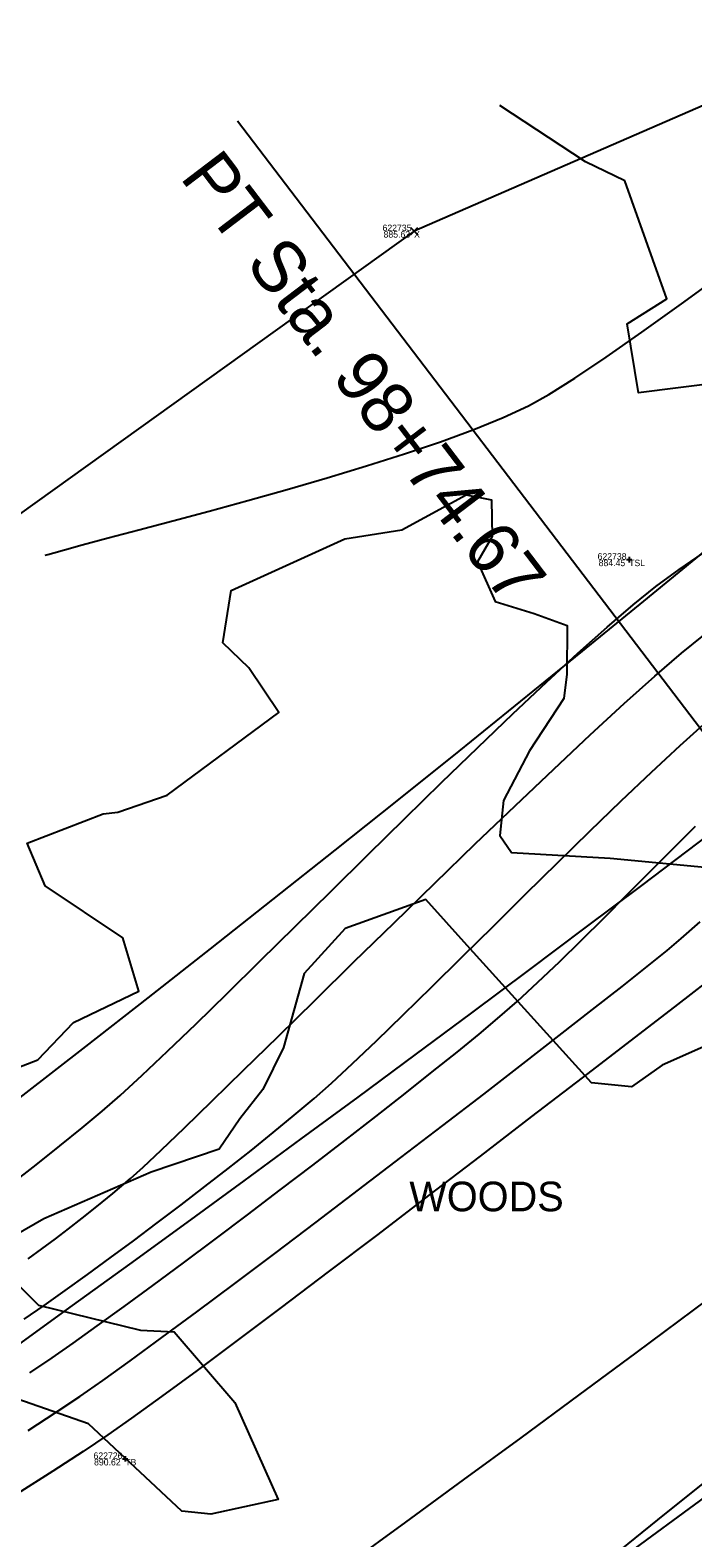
# Model space of a CAD drawing. Extents: x 1957117 to 1971063, y 701601 to 715861.
# Drawn here: x 1967203 to 1967238.7, y 709859.9 to 709941.2 of the extents above; entities that cross this region are included whole.
import ezdxf

# ---------------------------------------------------------------- set-up
doc = ezdxf.new("R2010")
doc.units = 0
for name, color, linetype in [('AP_X_Lights', 7, 'Continuous'), ('DT_X_Contour_Major', 7, 'Continuous'), ('DT_X_Contour_Minor', 7, 'Continuous'), ('DT_X_TIN_Hull', 7, 'Continuous'), ('GE_X_CL_20', 7, 'Continuous'), ('PV_P_Drive', 7, 'Continuous'), ('PV_P_Shoulder', 7, 'Continuous'), ('RS_Raster1', 7, 'Continuous'), ('RW_X_Esmt_RR', 7, 'Continuous'), ('RW_X_Fee_RW', 7, 'Continuous'), ('SC_Scratch1', 7, 'Continuous'), ('SC_Shading5', 7, 'Continuous'), ('VG_X_Text', 7, 'Continuous'), ('VG_X_Tree_Line_Rt', 7, 'Continuous')]:
    doc.layers.add(name, color=color, linetype=linetype)

msp = doc.modelspace()

# ---------------------------------------------------------------- linework, layer by layer
at = {"layer": 'AP_X_Lights'}
for p, q in [((1967223.529, 709930.177), (1967223.917, 709930.567)), ((1967223.529, 709930.567), (1967223.917, 709930.177))]:
    msp.add_line(p, q, dxfattribs=at)
at = {"layer": 'DT_X_Contour_Major'}
for points in [[(1967203.849, 709912.888), (1967203.989, 709912.93), (1967204.31, 709913.025), (1967204.89, 709913.188), (1967205.83, 709913.445), (1967207.246, 709913.823), (1967208.89, 709914.258), (1967210.718, 709914.745), (1967212.689, 709915.275), (1967214.76, 709915.843), (1967216.89, 709916.442), (1967219.036, 709917.065), (1967221.156, 709917.706), (1967223.208, 709918.359), (1967225.15, 709919.015), (1967226.939, 709919.67), (1967228.532, 709920.315), (1967229.889, 709920.945), (1967230.979, 709921.558), (1967232.385, 709922.446), (1967234.071, 709923.578), (1967236, 709924.923), (1967238.135, 709926.451), (1967240.438, 709928.13)], [(1967203.849, 709912.888), (1967203.989, 709912.93), (1967204.31, 709913.025), (1967204.89, 709913.188), (1967205.83, 709913.445), (1967207.246, 709913.823), (1967208.89, 709914.258), (1967210.718, 709914.745), (1967212.689, 709915.275), (1967214.76, 709915.843), (1967216.89, 709916.442), (1967219.036, 709917.065), (1967221.156, 709917.706), (1967223.208, 709918.359), (1967225.15, 709919.015), (1967226.939, 709919.67), (1967228.532, 709920.315), (1967229.889, 709920.945), (1967230.979, 709921.558), (1967232.385, 709922.446), (1967234.071, 709923.578), (1967236, 709924.923), (1967238.135, 709926.451), (1967240.438, 709928.13)], [(1967202.002, 709878.964), (1967203.358, 709880.023), (1967204.64, 709881.041), (1967205.831, 709882.006), (1967206.916, 709882.907), (1967207.886, 709883.757), (1967209.069, 709884.847), (1967210.44, 709886.146), (1967211.974, 709887.626), (1967213.647, 709889.259), (1967215.434, 709891.014), (1967217.309, 709892.865), (1967219.25, 709894.781), (1967221.229, 709896.733), (1967223.224, 709898.694), (1967225.209, 709900.634), (1967227.159, 709902.524), (1967229.05, 709904.335), (1967230.857, 709906.039), (1967232.555, 709907.606), (1967234.12, 709909.009), (1967235.526, 709910.217), (1967236.749, 709911.202), (1967238.001, 709912.118), (1967239.599, 709913.214)], [(1967202.002, 709878.964), (1967203.358, 709880.023), (1967204.64, 709881.041), (1967205.831, 709882.006), (1967206.916, 709882.907), (1967207.886, 709883.757), (1967209.069, 709884.847), (1967210.44, 709886.146), (1967211.974, 709887.626), (1967213.647, 709889.259), (1967215.434, 709891.014), (1967217.309, 709892.865), (1967219.25, 709894.781), (1967221.229, 709896.733), (1967223.224, 709898.694), (1967225.209, 709900.634), (1967227.159, 709902.524), (1967229.05, 709904.335), (1967230.857, 709906.039), (1967232.555, 709907.606), (1967234.12, 709909.009), (1967235.526, 709910.217), (1967236.749, 709911.202), (1967238.001, 709912.118), (1967239.599, 709913.214)], [(1967240.233, 709890.468), (1967237.913, 709888.673), (1967235.415, 709886.743), (1967232.782, 709884.714), (1967230.058, 709882.618), (1967227.284, 709880.489), (1967224.505, 709878.362), (1967221.763, 709876.27), (1967219.101, 709874.247), (1967216.563, 709872.327), (1967214.191, 709870.543), (1967212.027, 709868.93), (1967210.117, 709867.521), (1967208.501, 709866.351), (1967207.224, 709865.452), (1967205.899, 709864.563), (1967204.257, 709863.494), (1967202.34, 709862.269)], [(1967240.233, 709890.468), (1967237.913, 709888.673), (1967235.415, 709886.743), (1967232.782, 709884.714), (1967230.058, 709882.618), (1967227.284, 709880.489), (1967224.505, 709878.362), (1967221.763, 709876.27), (1967219.101, 709874.247), (1967216.563, 709872.327), (1967214.191, 709870.543), (1967212.027, 709868.93), (1967210.117, 709867.521), (1967208.501, 709866.351), (1967207.224, 709865.452), (1967205.899, 709864.563), (1967204.257, 709863.494), (1967202.34, 709862.269)], [(1967234.409, 709858.889), (1967236.861, 709860.869), (1967239.397, 709862.911)], [(1967234.409, 709858.889), (1967236.861, 709860.869), (1967239.397, 709862.911)]]:
    msp.add_lwpolyline(points, dxfattribs=at)
at = {"layer": 'DT_X_Contour_Minor'}
for points in [[(1967202.92, 709874.958), (1967203.673, 709875.495), (1967204.394, 709876.021), (1967205.108, 709876.561), (1967205.843, 709877.134), (1967206.625, 709877.765), (1967207.483, 709878.474), (1967208.442, 709879.284), (1967209.117, 709879.889), (1967210.098, 709880.813), (1967211.35, 709882.017), (1967212.84, 709883.466), (1967214.533, 709885.122), (1967216.394, 709886.947), (1967218.389, 709888.905), (1967220.484, 709890.959), (1967222.645, 709893.071), (1967224.836, 709895.204), (1967227.023, 709897.322), (1967229.172, 709899.386), (1967231.248, 709901.361), (1967233.218, 709903.209), (1967235.046, 709904.892), (1967236.698, 709906.374), (1967238.14, 709907.618), (1967239.337, 709908.585)], [(1967202.92, 709874.958), (1967203.673, 709875.495), (1967204.394, 709876.021), (1967205.108, 709876.561), (1967205.843, 709877.134), (1967206.625, 709877.765), (1967207.483, 709878.474), (1967208.442, 709879.284), (1967209.117, 709879.889), (1967210.098, 709880.813), (1967211.35, 709882.017), (1967212.84, 709883.466), (1967214.533, 709885.122), (1967216.394, 709886.947), (1967218.389, 709888.905), (1967220.484, 709890.959), (1967222.645, 709893.071), (1967224.836, 709895.204), (1967227.023, 709897.322), (1967229.172, 709899.386), (1967231.248, 709901.361), (1967233.218, 709903.209), (1967235.046, 709904.892), (1967236.698, 709906.374), (1967238.14, 709907.618), (1967239.337, 709908.585)], [(1967202.71, 709871.69), (1967203.786, 709872.438), (1967204.926, 709873.243), (1967206.118, 709874.099), (1967207.35, 709874.997), (1967208.61, 709875.929), (1967209.888, 709876.886), (1967211.17, 709877.859), (1967212.447, 709878.842), (1967213.706, 709879.825), (1967214.936, 709880.8), (1967216.125, 709881.759), (1967217.261, 709882.693), (1967218.334, 709883.595), (1967219.278, 709884.429), (1967220.409, 709885.478), (1967221.702, 709886.712), (1967223.132, 709888.101), (1967224.674, 709889.615), (1967226.304, 709891.224), (1967227.995, 709892.898), (1967229.724, 709894.608), (1967231.466, 709896.323), (1967233.196, 709898.014), (1967234.889, 709899.65), (1967236.519, 709901.202), (1967238.063, 709902.64), (1967239.495, 709903.933)], [(1967202.71, 709871.69), (1967203.786, 709872.438), (1967204.926, 709873.243), (1967206.118, 709874.099), (1967207.35, 709874.997), (1967208.61, 709875.929), (1967209.888, 709876.886), (1967211.17, 709877.859), (1967212.447, 709878.842), (1967213.706, 709879.825), (1967214.936, 709880.8), (1967216.125, 709881.759), (1967217.261, 709882.693), (1967218.334, 709883.595), (1967219.278, 709884.429), (1967220.409, 709885.478), (1967221.702, 709886.712), (1967223.132, 709888.101), (1967224.674, 709889.615), (1967226.304, 709891.224), (1967227.995, 709892.898), (1967229.724, 709894.608), (1967231.466, 709896.323), (1967233.196, 709898.014), (1967234.889, 709899.65), (1967236.519, 709901.202), (1967238.063, 709902.64), (1967239.495, 709903.933)], [(1967203.023, 709868.808), (1967204.214, 709869.611), (1967205.353, 709870.405), (1967206.655, 709871.333), (1967208.096, 709872.376), (1967209.651, 709873.516), (1967211.295, 709874.733), (1967213.004, 709876.01), (1967214.752, 709877.327), (1967216.516, 709878.666), (1967218.271, 709880.008), (1967219.992, 709881.334), (1967221.655, 709882.625), (1967223.234, 709883.863), (1967224.705, 709885.028), (1967226.044, 709886.103), (1967227.226, 709887.068), (1967228.226, 709887.905), (1967229.285, 709888.835), (1967230.398, 709889.861), (1967231.554, 709890.966), (1967232.745, 709892.132), (1967233.962, 709893.343), (1967235.195, 709894.58), (1967236.434, 709895.826), (1967237.671, 709897.064), (1967238.895, 709898.277)], [(1967203.023, 709868.808), (1967204.214, 709869.611), (1967205.353, 709870.405), (1967206.655, 709871.333), (1967208.096, 709872.376), (1967209.651, 709873.516), (1967211.295, 709874.733), (1967213.004, 709876.01), (1967214.752, 709877.327), (1967216.516, 709878.666), (1967218.271, 709880.008), (1967219.992, 709881.334), (1967221.655, 709882.625), (1967223.234, 709883.863), (1967224.705, 709885.028), (1967226.044, 709886.103), (1967227.226, 709887.068), (1967228.226, 709887.905), (1967229.285, 709888.835), (1967230.398, 709889.861), (1967231.554, 709890.966), (1967232.745, 709892.132), (1967233.962, 709893.343), (1967235.195, 709894.58), (1967236.434, 709895.826), (1967237.671, 709897.064), (1967238.895, 709898.277)], [(1967202.937, 709865.691), (1967204.445, 709866.674), (1967205.719, 709867.532), (1967206.943, 709868.389), (1967208.424, 709869.454), (1967210.128, 709870.699), (1967212.018, 709872.097), (1967214.058, 709873.62), (1967216.214, 709875.24), (1967218.45, 709876.93), (1967220.729, 709878.662), (1967223.017, 709880.409), (1967225.278, 709882.142), (1967227.476, 709883.835), (1967229.576, 709885.459), (1967231.542, 709886.987), (1967233.339, 709888.391), (1967234.93, 709889.643), (1967236.28, 709890.717), (1967237.355, 709891.584), (1967238.117, 709892.216), (1967239.143, 709893.121)], [(1967202.937, 709865.691), (1967204.445, 709866.674), (1967205.719, 709867.532), (1967206.943, 709868.389), (1967208.424, 709869.454), (1967210.128, 709870.699), (1967212.018, 709872.097), (1967214.058, 709873.62), (1967216.214, 709875.24), (1967218.45, 709876.93), (1967220.729, 709878.662), (1967223.017, 709880.409), (1967225.278, 709882.142), (1967227.476, 709883.835), (1967229.576, 709885.459), (1967231.542, 709886.987), (1967233.339, 709888.391), (1967234.93, 709889.643), (1967236.28, 709890.717), (1967237.355, 709891.584), (1967238.117, 709892.216), (1967239.143, 709893.121)]]:
    msp.add_lwpolyline(points, dxfattribs=at)
at = {"layer": 'DT_X_TIN_Hull'}
msp.add_lwpolyline([(1967688.906, 710284.998), (1967647.617, 710253.044), (1967607.919, 710223.099), (1967570.228, 710194.293), (1967527.893, 710161.827), (1967491.876, 710134.206), (1967449.066, 710102.054), (1967412.857, 710070.357), (1967370.75, 710042.333), (1967334.387, 710011.02), (1967312.624, 709980.756), (1967272.639, 709951.676), (1967223.723, 709930.372), (1967144.933, 709873.844), (1967071.604, 709830.09)], dxfattribs=at)
at = {"layer": 'GE_X_CL_20'}
msp.add_line((1967253.575, 709884.573), (1967214.213, 709936.299), dxfattribs=at)
msp.add_arc((1966097.625, 711403.626), 1909.859, 292.487031, 307.269944, dxfattribs=at)
at = {"layer": 'PV_P_Drive'}
for p, q in [((1967235.167, 709912.654), (1967235.459, 709912.654)), ((1967235.313, 709912.8), (1967235.313, 709912.508)), ((1967235.313, 709912.654), (1967235.313, 709912.654)), ((1967208.16, 709864.305), (1967208.16, 709864.013)), ((1967208.014, 709864.159), (1967208.306, 709864.159)), ((1967208.16, 709864.159), (1967208.16, 709864.159))]:
    msp.add_line(p, q, dxfattribs=at)
at = {"layer": 'RW_X_Esmt_RR'}
for centre, radius, start, end in [((1966217.488, 711154.824), 1608.144, 291.792397, 311.285621), ((1966097.625, 711403.626), 1889.859, 292.487031, 307.269944)]:
    msp.add_arc(centre, radius, start, end, dxfattribs=at)
at = {"layer": 'RW_X_Fee_RW'}
msp.add_lwpolyline([(1963881.046, 707276.431), (1964172.578, 707701.964), (1964668.324, 708419.582), (1964735.207, 708501.875), (1964966.496, 708718.802), (1965107.468, 708816.338), (1965585.552, 709094.216), (1966091.861, 709326.705), (1966247.281, 709386.816), (1966633.174, 709551.737), (1966943.202, 709670.565), (1967172.032, 709812.662), (1967935.697, 710373.174), (1968346.714, 710683.963), (1968484.345, 710796.182), (1968743.632, 711067.038), (1968903.937, 711275.819), (1969041.222, 711501.316), (1969638.166, 712572.015), (1970019.077, 713196.718)], dxfattribs=at)
at = {"layer": 'SC_Shading5'}
for points in [[(1963589.678, 706586.994), (1963626.625, 706689.548), (1963651.76, 706746.832), (1963668.09, 706778.596), (1963682.768, 706805.402), (1963734.424, 706911.594), (1963826.849, 707116.717), (1963877.258, 707215.645), (1963964.981, 707354.472), (1964070.526, 707509.355), (1964132.574, 707601.994), (1964163.9, 707642.169), (1964191.2, 707685.167), (1964278.98, 707807.131), (1964326.11, 707874.364), (1964396.427, 707968.962), (1964508.519, 708133.679), (1964655.588, 708336.552), (1964745.319, 708429.172), (1964840.327, 708522.317), (1964988.178, 708660.245), (1965089.796, 708739.041), (1965251.743, 708835.216), (1965415.807, 708922.048), (1965866.2, 709149.38), (1966173.543, 709294.131), (1966283.627, 709338.196), (1966534.003, 709419.214), (1966689.084, 709471.266), (1967008.468, 709641.817), (1967166.677, 709750.124), (1967422.113, 709931.083), (1967818.707, 710198.831), (1968187.021, 710459.852), (1968360.589, 710592.493), (1968496.543, 710707.847), (1968606.427, 710809.378), (1968733.391, 710937.091), (1968807.28, 711025.4), (1968843.008, 711077.094), (1968863.233, 711106.099), (1968909.747, 711171.311), (1968974.133, 711279.559), (1969130.932, 711546.915), (1969247.433, 711744.686), (1969402.714, 712016.424), (1969505.287, 712191.789), (1969666.311, 712460.805), (1969771.586, 712639.896), (1969880.058, 712820.917), (1969964.994, 712955.706), (1969990.005, 713000.084), (1970030.065, 713068.479)], [(1963609.915, 706579.703), (1963646.615, 706681.572), (1963671.193, 706737.585), (1963687.092, 706768.511), (1963701.884, 706795.526), (1963753.906, 706902.469), (1963846.249, 707107.41), (1963895.973, 707204.994), (1963982.966, 707342.667), (1964088.35, 707497.312), (1964150.015, 707589.379), (1964181.502, 707629.761), (1964209.024, 707673.109), (1964296.517, 707794.674), (1964343.552, 707861.772), (1964413.958, 707956.489), (1964526.123, 708121.313), (1964672.104, 708322.686), (1964760.576, 708414.006), (1964855.195, 708506.77), (1965002.134, 708643.847), (1965101.925, 708721.226), (1965262.272, 708816.451), (1965425.685, 708902.939), (1965875.63, 709130.044), (1966182.13, 709274.398), (1966290.944, 709317.954), (1966540.737, 709398.785), (1966697.632, 709451.445), (1967019.644, 709623.399), (1967178.971, 709732.471), (1967434.35, 709913.39), (1967830.945, 710181.14), (1968199.774, 710442.525), (1968374.086, 710575.735), (1968510.806, 710691.739), (1968621.36, 710793.889), (1968749.296, 710922.58), (1968824.413, 711012.355), (1968860.678, 711064.827), (1968880.812, 711093.701), (1968927.778, 711159.547), (1968992.655, 711268.62), (1969149.476, 711536.015), (1969266.039, 711733.891), (1969421.336, 712005.657), (1969523.8, 712180.835), (1969684.812, 712449.831), (1969790.084, 712628.917), (1969898.385, 712809.653), (1969983.474, 712944.685), (1970008.657, 712989.367), (1970048.626, 713057.607)]]:
    msp.add_spline(points, degree=3, dxfattribs=at)
at = {"layer": 'VG_X_Tree_Line_Rt'}
for points in [[(1967240.23, 709922.215), (1967235.822, 709921.646), (1967235.204, 709925.374), (1967237.343, 709926.715), (1967235.076, 709933.091), (1967232.958, 709934.1), (1967228.345, 709937.145)], [(1967198.27, 709883.678), (1967203.444, 709885.675), (1967205.371, 709887.686), (1967208.887, 709889.384), (1967208.037, 709892.259), (1967203.843, 709895.064), (1967202.875, 709897.372), (1967206.978, 709898.95), (1967207.754, 709899.043), (1967210.417, 709899.955), (1967216.437, 709904.415), (1967214.821, 709906.814), (1967213.421, 709908.162), (1967213.873, 709910.999), (1967219.985, 709913.785), (1967223.067, 709914.259), (1967226.525, 709916.145)], [(1967226.525, 709916.145), (1967227.895, 709915.888), (1967227.934, 709913.899), (1967227.139, 709912.545), (1967228.09, 709910.405), (1967230.196, 709909.744), (1967231.963, 709909.098), (1967231.948, 709906.484), (1967231.795, 709905.172), (1967229.948, 709902.352), (1967228.545, 709899.671), (1967228.336, 709897.771), (1967228.977, 709896.862), (1967234.29, 709896.562), (1967240.53, 709895.956)], [(1967241.376, 709887.302), (1967237.088, 709885.392), (1967235.437, 709884.221), (1967233.279, 709884.438), (1967226.576, 709891.839), (1967224.348, 709894.32), (1967220.004, 709892.769), (1967217.808, 709890.337), (1967216.692, 709886.346), (1967215.579, 709884.082), (1967214.331, 709882.493), (1967213.22, 709880.868), (1967209.562, 709879.624), (1967203.781, 709877.107), (1967201.167, 709875.617)], [(1967201.392, 709874.556), (1967203.486, 709872.449), (1967208.974, 709871.094), (1967210.789, 709871.005), (1967214.073, 709867.21), (1967216.394, 709861.972), (1967212.777, 709861.178), (1967211.21, 709861.35), (1967206.174, 709866.048), (1967201.544, 709867.677)]]:
    msp.add_lwpolyline(points, dxfattribs=at)

# ---------------------------------------------------------------- texts
at = {"layer": 'GE_X_CL_20'}
msp.add_text('PT Sta. 98+74.67', height=2.8, rotation=307.26994, dxfattribs=at).set_placement((1967211.058, 709933.271))
at = {"layer": 'PV_P_Shoulder'}
for s, p in [('885.63', (1967222.078, 709930.022)), ('884.45', (1967233.668, 709912.304)), ('890.62', (1967206.479, 709863.809))]:
    msp.add_text(s, height=0.35, dxfattribs=at).set_placement(p)
at = {"layer": 'RS_Raster1'}
for s, p in [('622735', (1967222.023, 709930.372)), ('622738', (1967233.61, 709912.654)), ('622726', (1967206.449, 709864.159))]:
    msp.add_text(s, height=0.35, dxfattribs=at).set_placement(p)
at = {"layer": 'SC_Scratch1'}
for s, p in [('X', (1967223.723, 709930.022)), ('TSL', (1967235.313, 709912.304)), ('TB', (1967208.16, 709863.809))]:
    msp.add_text(s, height=0.35, dxfattribs=at).set_placement(p)
at = {"layer": 'VG_X_Text'}
msp.add_text('WOODS', height=1.6, dxfattribs=at).set_placement((1967223.467, 709877.514))

doc.saveas('drawing.dxf')
